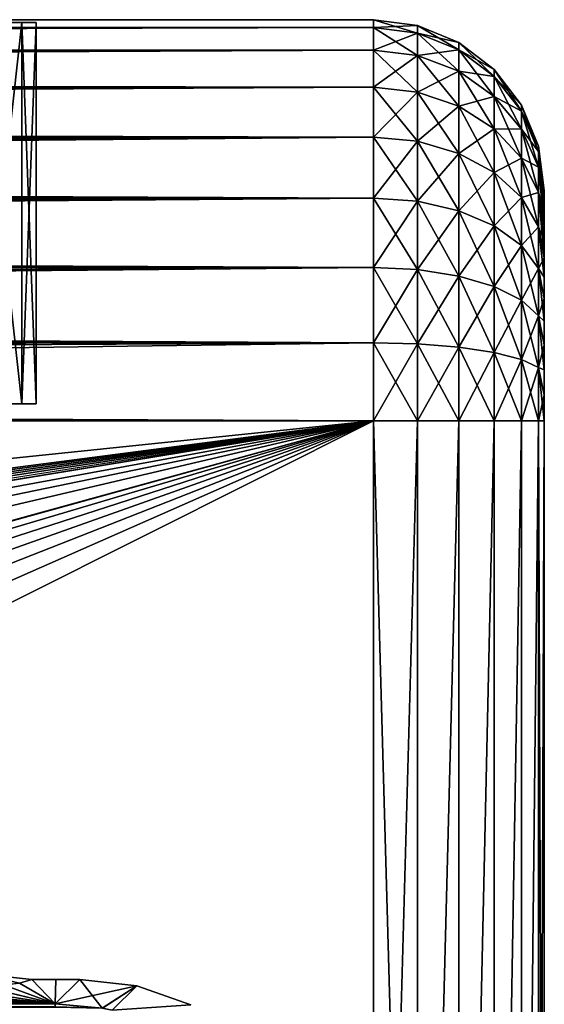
# Model space of a CAD drawing. Header units: metres. Extents: x -105 to 105, y -117 to 62.
# Tile 373 of 382: x 86 to 92, y 11 to 23. Entities that reach past the tile are written whole.
import ezdxf

# ---------------------------------------------------------------- set-up
doc = ezdxf.new("R2010")
doc.units = ezdxf.units.M
doc.layers.add('solid_509432_AD150_SW0001', color=7, linetype='CONTINUOUS')
doc.layers.add('solid_509432_AD150_SW0001_01', color=7, linetype='CONTINUOUS')

msp = doc.modelspace()

# ---------------------------------------------------------------- linework, layer by layer
at = {"layer": 'solid_509432_AD150_SW0001'}
for points in [[(0, 22.990625, 12.796716), (90, 23, 12.5), (-90, 23, 12.5)], [(90, 22.909691, -12.516925), (-90, 22.909691, -12.516925), (-90, 23, -11.6)], [(90, 22.642233, -13.398612), (-90, 22.642233, -13.398612), (-90, 22.909691, -12.516925)], [(90, 22.909691, -12.516925), (90, 22.642233, -13.398612), (-90, 22.909691, -12.516925)], [(90, 22.207907, -14.21118), (-90, 22.207907, -14.21118), (-90, 22.642233, -13.398612)], [(90, 22.642233, -13.398612), (90, 22.207907, -14.21118), (-90, 22.642233, -13.398612)], [(90, 21.623402, -14.923402), (-90, 21.623402, -14.923402), (-90, 22.207907, -14.21118)], [(90, 22.207907, -14.21118), (90, 21.623402, -14.923402), (-90, 22.207907, -14.21118)], [(90, 20.91118, -15.507907), (-90, 20.91118, -15.507907), (-90, 21.623402, -14.923402)], [(90, 21.623402, -14.923402), (90, 20.91118, -15.507907), (-90, 21.623402, -14.923402)], [(90, 20.098612, -15.942234), (-90, 20.098612, -15.942234), (-90, 20.91118, -15.507907)], [(90, 20.91118, -15.507907), (90, 20.098612, -15.942234), (-90, 20.91118, -15.507907)], [(90, 19.216925, -16.20969), (-90, 19.216925, -16.20969), (-90, 20.098612, -15.942234)], [(90, 20.098612, -15.942234), (90, 19.216925, -16.20969), (-90, 20.098612, -15.942234)], [(-90, 19.216925, -16.20969), (90, 18.299999, -16.299999), (-90, 18.299999, -16.299999)], [(90, 19.216925, -16.20969), (90, 18.299999, -16.299999), (-90, 19.216925, -16.20969)], [(90, 18.299999, -16.299999), (-53, -0.25, -16.299999), (-90, -0.25, -16.299999)], [(-90, 18.299999, -16.299999), (90, 18.299999, -16.299999), (-90, -0.25, -16.299999)]]:
    msp.add_3dface(points, dxfattribs=at)
at = {"layer": 'solid_509432_AD150_SW0001_01'}
for points in [[(-90, 23, -11.6), (-90, 23, 12.5), (90, 23, 12.5)], [(90, 23, -11.6), (-90, 23, -11.6), (90, 23, 12.5)], [(90, 22.909691, -12.516925), (-90, 23, -11.6), (90, 23, -11.6)], [(0, 22.990625, 12.796716), (0.13002, 22.99032, 12.801499), (90, 23, 12.5)], [(0.13002, 22.99032, 12.801499), (0.289916, 22.989178, 12.818772), (90, 23, 12.5)], [(0.289916, 22.989178, 12.818772), (0.481288, 22.986887, 12.850855), (90, 23, 12.5)], [(0.481288, 22.986887, 12.850855), (0.70569, 22.983196, 12.897084), (90, 23, 12.5)], [(0.70569, 22.983196, 12.897084), (0.965836, 22.977781, 12.956465), (90, 23, 12.5)], [(0.965836, 22.977781, 12.956465), (1.265495, 22.970182, 13.028585), (90, 23, 12.5)], [(1.265495, 22.970182, 13.028585), (1.609675, 22.959747, 13.113807), (90, 23, 12.5)], [(1.609675, 22.959747, 13.113807), (2.004899, 22.94557, 13.213221), (90, 23, 12.5)], [(2.004899, 22.94557, 13.213221), (2.45913, 22.926409, 13.32846), (90, 23, 12.5)], [(2.45913, 22.926409, 13.32846), (90, 22.909691, 13.416924), (90, 23, 12.5)], [(85.882126, 22.965914, 2.368816), (85.882126, 18.5, 2.368811), (85.383583, 18.5, 4.229367)], [(85.383598, 22.965914, 4.22933), (85.882126, 22.965914, 2.368816), (85.383583, 18.5, 4.229367)], [(85.383598, 22.965914, -3.329329), (85.383583, 18.5, -3.329367), (85.882126, 18.5, -1.468811)], [(85.882126, 22.965914, -1.468816), (85.383598, 22.965914, -3.329329), (85.882126, 18.5, -1.468811)], [(85.383598, 22.965914, 4.22933), (85.383598, 22.965914, -3.329329), (85.882126, 22.965914, -1.468816)], [(85.383598, 22.965914, 4.22933), (85.882126, 22.965914, -1.468816), (85.882126, 22.965914, 2.368816)], [(86.049995, 22.965914, 0.45), (86.050003, 18.5, 0.45), (85.882126, 18.5, 2.368811)], [(85.882126, 22.965914, 2.368816), (86.049995, 22.965914, 0.45), (85.882126, 18.5, 2.368811)], [(85.882126, 22.965914, -1.468816), (85.882126, 18.5, -1.468811), (86.050003, 18.5, 0.45)], [(86.049995, 22.965914, 0.45), (85.882126, 22.965914, -1.468816), (86.050003, 18.5, 0.45)], [(85.882126, 22.965914, 2.368816), (85.882126, 22.965914, -1.468816), (86.049995, 22.965914, 0.45)], [(90.515617, 22.932392, 12.5), (90, 23, -11.6), (90, 23, 12.5)], [(90.515617, 22.932392, 12.5), (90, 23, 12.5), (90, 22.909691, 13.416924)], [(90.515617, 22.843382, -12.503735), (90, 22.909691, -12.516925), (90, 23, -11.6)], [(90.515617, 22.932392, -11.6), (90, 23, -11.6), (90.515617, 22.932392, 12.5)], [(90.515617, 22.843382, -12.503735), (90, 23, -11.6), (90.515617, 22.932392, -11.6)], [(2.45913, 22.926409, 13.32846), (2.933098, 22.903156, 13.449183), (90, 22.909691, 13.416924)], [(2.933098, 22.903156, 13.449183), (2.982343, 22.900551, 13.461739), (90, 22.909691, 13.416924)], [(2.982343, 22.900551, 13.461739), (3.58682, 22.865618, 13.615853), (90, 22.909691, 13.416924)], [(3.58682, 22.865618, 13.615853), (4.287223, 22.818329, 13.794104), (90, 22.909691, 13.416924)], [(4.287223, 22.818329, 13.794104), (5.102119, 22.754019, 14.00057), (90, 22.909691, 13.416924)], [(5.102119, 22.754019, 14.00057), (5.882872, 22.682909, 14.197086), (90, 22.909691, 13.416924)], [(5.882872, 22.682909, 14.197086), (6.055223, 22.665947, 14.240258), (90, 22.909691, 13.416924)], [(6.055223, 22.665947, 14.240258), (90, 22.642233, 14.298613), (90, 22.909691, 13.416924)], [(90.515617, 22.843382, 13.403735), (90.515617, 22.932392, 12.5), (90, 22.909691, 13.416924)], [(90.515617, 22.843382, 13.403735), (90, 22.909691, 13.416924), (90, 22.642233, 14.298613)], [(90.515617, 22.579773, -13.37274), (90, 22.642233, -13.398612), (90, 22.909691, -12.516925)], [(90.515617, 22.843382, -12.503735), (90.515617, 22.579773, -13.37274), (90, 22.909691, -12.516925)], [(90.515617, 22.579773, 14.27274), (90.515617, 22.843382, 13.403735), (90, 22.642233, 14.298613)], [(90.998642, 22.732836, 12.5), (90.515617, 22.932392, 12.5), (90.515617, 22.843382, 13.403735)], [(90.515617, 22.932392, -11.6), (90.515617, 22.932392, 12.5), (90.998642, 22.732836, 12.5)], [(90.998642, 22.732836, -11.6), (90.515617, 22.932392, -11.6), (90.998642, 22.732836, 12.5)], [(90.998642, 22.647659, -12.464804), (90.515617, 22.932392, -11.6), (90.998642, 22.732836, -11.6)], [(90.998642, 22.647659, -12.464804), (90.515617, 22.843382, -12.503735), (90.515617, 22.932392, -11.6)], [(90.998642, 22.647659, 13.364803), (90.515617, 22.843382, 13.403735), (90.515617, 22.579773, 14.27274)], [(90.998642, 22.647659, 13.364803), (90.998642, 22.732836, 12.5), (90.515617, 22.843382, 13.403735)], [(90.998642, 22.395407, -13.296372), (90.515617, 22.579773, -13.37274), (90.515617, 22.843382, -12.503735)], [(90.998642, 22.647659, -12.464804), (90.998642, 22.395407, -13.296372), (90.515617, 22.843382, -12.503735)], [(91.413475, 22.414953, 12.5), (90.998642, 22.732836, 12.5), (90.998642, 22.647659, 13.364803)], [(90.998642, 22.732836, -11.6), (90.998642, 22.732836, 12.5), (91.413475, 22.414953, 12.5)], [(91.413475, 22.414953, -11.6), (90.998642, 22.732836, -11.6), (91.413475, 22.414953, 12.5)], [(91.413475, 22.335886, -12.402787), (90.998642, 22.732836, -11.6), (91.413475, 22.414953, -11.6)], [(91.413475, 22.335886, -12.402787), (90.998642, 22.647659, -12.464804), (90.998642, 22.732836, -11.6)], [(6.055223, 22.665947, 14.240258), (7.176319, 22.544279, 14.518932), (90, 22.642233, 14.298613)], [(7.176319, 22.544279, 14.518932), (8.505664, 22.374002, 14.84361), (90, 22.642233, 14.298613)], [(8.505664, 22.374002, 14.84361), (8.799271, 22.33247, 14.91437), (90, 22.642233, 14.298613)], [(8.799271, 22.33247, 14.91437), (9.265361, 22.263613, 15.025821), (90, 22.642233, 14.298613)], [(9.265361, 22.263613, 15.025821), (90, 22.207907, 15.11118), (90, 22.642233, 14.298613)], [(90.515617, 22.579773, 14.27274), (90, 22.642233, 14.298613), (90, 22.207907, 15.11118)], [(90.515617, 22.151693, -14.173619), (90, 22.207907, -14.21118), (90, 22.642233, -13.398612)], [(90.515617, 22.579773, -13.37274), (90.515617, 22.151693, -14.173619), (90, 22.642233, -13.398612)], [(90.998642, 22.395407, 14.196373), (90.998642, 22.647659, 13.364803), (90.515617, 22.579773, 14.27274)], [(91.413475, 22.335886, 13.302788), (90.998642, 22.647659, 13.364803), (90.998642, 22.395407, 14.196373)], [(91.413475, 22.335886, 13.302788), (91.413475, 22.414953, 12.5), (90.998642, 22.647659, 13.364803)], [(91.413475, 22.101721, -13.174725), (90.998642, 22.395407, -13.296372), (90.998642, 22.647659, -12.464804)], [(91.413475, 22.335886, -12.402787), (91.413475, 22.101721, -13.174725), (90.998642, 22.647659, -12.464804)], [(90.515617, 22.151693, 15.07362), (90.515617, 22.579773, 14.27274), (90, 22.207907, 15.11118)], [(90.998642, 22.395407, 14.196373), (90.515617, 22.579773, 14.27274), (90.515617, 22.151693, 15.07362)], [(90.998642, 21.985767, -14.062752), (90.515617, 22.151693, -14.173619), (90.515617, 22.579773, -13.37274)], [(90.998642, 22.395407, -13.296372), (90.998642, 21.985767, -14.062752), (90.515617, 22.579773, -13.37274)], [(90.998642, 21.985767, 14.962751), (90.998642, 22.395407, 14.196373), (90.515617, 22.151693, 15.07362)], [(91.413475, 22.101721, 14.074724), (90.998642, 22.395407, 14.196373), (90.998642, 21.985767, 14.962751)], [(91.413475, 22.101721, 14.074724), (91.413475, 22.335886, 13.302788), (90.998642, 22.395407, 14.196373)], [(91.413475, 21.721458, -13.886146), (90.998642, 21.985767, -14.062752), (90.998642, 22.395407, -13.296372)], [(91.413475, 22.101721, -13.174725), (91.413475, 21.721458, -13.886146), (90.998642, 22.395407, -13.296372)], [(91.731789, 22.000454, 12.5), (91.413475, 22.414953, 12.5), (91.413475, 22.335886, 13.302788)], [(91.413475, 22.414953, -11.6), (91.413475, 22.414953, 12.5), (91.731789, 22.000454, 12.5)], [(91.731789, 22.000454, -11.6), (91.413475, 22.414953, -11.6), (91.731789, 22.000454, 12.5)], [(91.731789, 21.92935, -12.321922), (91.413475, 22.414953, -11.6), (91.731789, 22.000454, -11.6)], [(91.731789, 21.92935, -12.321922), (91.413475, 22.335886, -12.402787), (91.413475, 22.414953, -11.6)], [(9.265361, 22.263613, 15.025821), (10.099681, 22.131067, 15.222669), (90, 22.207907, 15.11118)], [(91.731789, 21.92935, 13.221923), (91.413475, 22.335886, 13.302788), (91.413475, 22.101721, 14.074724)], [(91.731789, 21.92935, 13.221923), (91.731789, 22.000454, 12.5), (91.413475, 22.335886, 13.302788)], [(91.731789, 21.718773, -13.016102), (91.413475, 22.101721, -13.174725), (91.413475, 22.335886, -12.402787)], [(91.731789, 21.92935, -12.321922), (91.731789, 21.718773, -13.016102), (91.413475, 22.335886, -12.402787)], [(10.099681, 22.131067, 15.222669), (11.019539, 21.970787, 15.435187), (90, 22.207907, 15.11118)], [(11.019539, 21.970787, 15.435187), (11.656815, 21.85091, 15.579129), (90, 22.207907, 15.11118)], [(11.656815, 21.85091, 15.579129), (12.038852, 21.775261, 15.664263), (90, 22.207907, 15.11118)], [(12.038852, 21.775261, 15.664263), (90, 21.623402, 15.823401), (90, 22.207907, 15.11118)], [(90.515617, 22.151693, 15.07362), (90, 22.207907, 15.11118), (90, 21.623402, 15.823401)], [(90.515617, 21.575596, -14.875596), (90, 21.623402, -14.923402), (90, 22.207907, -14.21118)], [(90.515617, 22.151693, -14.173619), (90.515617, 21.575596, -14.875596), (90, 22.207907, -14.21118)], [(90.515617, 21.575596, 15.775597), (90.515617, 22.151693, 15.07362), (90, 21.623402, 15.823401)], [(90.998642, 21.985767, 14.962751), (90.515617, 22.151693, 15.07362), (90.515617, 21.575596, 15.775597)], [(90.998642, 21.434488, -14.734488), (90.515617, 21.575596, -14.875596), (90.515617, 22.151693, -14.173619)], [(90.998642, 21.985767, -14.062752), (90.998642, 21.434488, -14.734488), (90.515617, 22.151693, -14.173619)], [(91.413475, 21.721458, 14.786146), (91.413475, 22.101721, 14.074724), (90.998642, 21.985767, 14.962751)], [(91.731789, 21.718773, 13.916102), (91.413475, 22.101721, 14.074724), (91.413475, 21.721458, 14.786146)], [(91.731789, 21.718773, 13.916102), (91.731789, 21.92935, 13.221923), (91.413475, 22.101721, 14.074724)], [(91.731789, 21.376814, -13.655862), (91.413475, 21.721458, -13.886146), (91.413475, 22.101721, -13.174725)], [(91.731789, 21.718773, -13.016102), (91.731789, 21.376814, -13.655862), (91.413475, 22.101721, -13.174725)], [(90.998642, 21.434488, 15.634488), (90.998642, 21.985767, 14.962751), (90.515617, 21.575596, 15.775597)], [(91.413475, 21.721458, 14.786146), (90.998642, 21.985767, 14.962751), (90.998642, 21.434488, 15.634488)], [(91.413475, 21.209711, -14.509712), (90.998642, 21.434488, -14.734488), (90.998642, 21.985767, -14.062752)], [(91.413475, 21.721458, -13.886146), (91.413475, 21.209711, -14.509712), (90.998642, 21.985767, -14.062752)], [(91.731789, 21.92935, 13.221923), (91.931854, 21.517637, 12.5), (91.731789, 22.000454, 12.5)], [(91.731789, 22.000454, -11.6), (91.731789, 22.000454, 12.5), (91.931854, 21.517637, 12.5)], [(91.931854, 21.517637, -11.6), (91.731789, 22.000454, -11.6), (91.931854, 21.517637, 12.5)], [(91.931854, 21.455812, -12.22773), (91.731789, 22.000454, -11.6), (91.931854, 21.517637, -11.6)], [(91.731789, 21.92935, -12.321922), (91.731789, 22.000454, -11.6), (91.931854, 21.455812, -12.22773)], [(91.731789, 21.92935, 13.221923), (91.931854, 21.455812, 13.12773), (91.931854, 21.517637, 12.5)], [(91.731789, 21.718773, 13.916102), (91.931854, 21.455812, 13.12773), (91.731789, 21.92935, 13.221923)], [(91.731789, 21.92935, -12.321922), (91.931854, 21.455812, -12.22773), (91.931854, 21.272711, -12.831337)], [(91.731789, 21.92935, -12.321922), (91.931854, 21.272711, -12.831337), (91.731789, 21.718773, -13.016102)], [(12.038852, 21.775261, 15.664263), (13.183125, 21.532173, 15.912191), (90, 21.623402, 15.823401)], [(91.413475, 21.209711, 15.409712), (91.413475, 21.721458, 14.786146), (90.998642, 21.434488, 15.634488)], [(91.731789, 21.376814, 14.555861), (91.413475, 21.721458, 14.786146), (91.413475, 21.209711, 15.409712)], [(91.731789, 21.376814, 14.555861), (91.731789, 21.718773, 13.916102), (91.413475, 21.721458, 14.786146)], [(91.731789, 20.916616, -14.216616), (91.413475, 21.209711, -14.509712), (91.413475, 21.721458, -13.886146)], [(91.731789, 21.376814, -13.655862), (91.731789, 20.916616, -14.216616), (91.413475, 21.721458, -13.886146)], [(91.731789, 21.718773, 13.916102), (91.931854, 21.272711, 13.731337), (91.931854, 21.455812, 13.12773)], [(91.731789, 21.376814, 14.555861), (91.931854, 21.272711, 13.731337), (91.731789, 21.718773, 13.916102)], [(91.731789, 21.718773, -13.016102), (91.931854, 21.272711, -12.831337), (91.931854, 20.975368, -13.387624)], [(91.731789, 21.718773, -13.016102), (91.931854, 20.975368, -13.387624), (91.731789, 21.376814, -13.655862)], [(13.183125, 21.532173, 15.912191), (14.366983, 21.252684, 16.156729), (90, 21.623402, 15.823401)], [(14.366983, 21.252684, 16.156729), (14.478982, 21.224751, 16.179108), (90, 21.623402, 15.823401)], [(14.478982, 21.224751, 16.179108), (15.496482, 20.958088, 16.376154), (90, 21.623402, 15.823401)], [(15.496482, 20.958088, 16.376154), (90, 20.91118, 16.407907), (90, 21.623402, 15.823401)], [(90.515617, 21.575596, 15.775597), (90, 21.623402, 15.823401), (90, 20.91118, 16.407907)], [(90.515617, 20.873619, -15.451694), (90, 20.91118, -15.507907), (90, 21.623402, -14.923402)], [(90.515617, 21.575596, -14.875596), (90.515617, 20.873619, -15.451694), (90, 21.623402, -14.923402)], [(90.515617, 20.873619, 16.351694), (90.515617, 21.575596, 15.775597), (90, 20.91118, 16.407907)], [(90.998642, 21.434488, 15.634488), (90.515617, 21.575596, 15.775597), (90.515617, 20.873619, 16.351694)], [(90.998642, 20.762751, -15.285769), (90.515617, 20.873619, -15.451694), (90.515617, 21.575596, -14.875596)], [(90.998642, 21.434488, -14.734488), (90.998642, 20.762751, -15.285769), (90.515617, 21.575596, -14.875596)], [(91.931854, 21.517637, -11.6), (92, 21, 12.5), (92, 21, -11.6)], [(91.931854, 21.517637, 12.5), (91.931854, 21.455812, 13.12773), (92, 21, 12.5)], [(91.931854, 21.517637, -11.6), (91.931854, 21.517637, 12.5), (92, 21, 12.5)], [(91.931854, 21.517637, -11.6), (92, 21, -11.6), (92, 20.983192, -11.900803)], [(91.931854, 21.455812, -12.22773), (91.931854, 21.517637, -11.6), (92, 20.983192, -11.900803)], [(91.931854, 21.455812, 13.12773), (92, 20.932627, 13.099388), (92, 20.983192, 12.800803)], [(91.931854, 21.455812, 13.12773), (91.931854, 21.272711, 13.731337), (92, 20.932627, 13.099388)], [(91.931854, 21.455812, 13.12773), (92, 20.983192, 12.800803), (92, 21, 12.5)], [(91.931854, 21.455812, -12.22773), (92, 20.983192, -11.900803), (92, 20.932627, -12.199388)], [(91.931854, 21.455812, -12.22773), (92, 20.932627, -12.199388), (92, 20.84882, -12.490794)], [(91.931854, 21.272711, -12.831337), (91.931854, 21.455812, -12.22773), (92, 20.84882, -12.490794)], [(90.998642, 20.762751, 16.185768), (90.998642, 21.434488, 15.634488), (90.515617, 20.873619, 16.351694)], [(91.413475, 21.209711, 15.409712), (90.998642, 21.434488, 15.634488), (90.998642, 20.762751, 16.185768)], [(91.413475, 20.586145, -15.021459), (90.998642, 20.762751, -15.285769), (90.998642, 21.434488, -14.734488)], [(91.413475, 21.209711, -14.509712), (91.413475, 20.586145, -15.021459), (90.998642, 21.434488, -14.734488)], [(91.731789, 20.916616, 15.116615), (91.731789, 21.376814, 14.555861), (91.413475, 21.209711, 15.409712)], [(91.731789, 21.376814, 14.555861), (91.931854, 20.975368, 14.287624), (91.931854, 21.272711, 13.731337)], [(91.731789, 20.916616, 15.116615), (91.931854, 20.975368, 14.287624), (91.731789, 21.376814, 14.555861)], [(91.731789, 21.376814, -13.655862), (91.931854, 20.975368, -13.387624), (91.931854, 20.575214, -13.875214)], [(91.731789, 21.376814, -13.655862), (91.931854, 20.575214, -13.875214), (91.731789, 20.916616, -14.216616)], [(91.931854, 21.272711, 13.731337), (92, 20.732985, 13.670721), (92, 20.84882, 13.390795)], [(91.931854, 21.272711, 13.731337), (91.931854, 20.975368, 14.287624), (92, 20.732985, 13.670721)], [(91.931854, 21.272711, 13.731337), (92, 20.84882, 13.390795), (92, 20.932627, 13.099388)], [(91.931854, 21.272711, -12.831337), (92, 20.84882, -12.490794), (92, 20.732985, -12.77072)], [(91.931854, 21.272711, -12.831337), (92, 20.732985, -12.77072), (92, 20.586464, -13.035995)], [(91.931854, 20.975368, -13.387624), (91.931854, 21.272711, -12.831337), (92, 20.586464, -13.035995)], [(91.413475, 20.586145, 15.921459), (91.413475, 21.209711, 15.409712), (90.998642, 20.762751, 16.185768)], [(91.731789, 20.916616, 15.116615), (91.413475, 21.209711, 15.409712), (91.413475, 20.586145, 15.921459)], [(91.731789, 20.355862, -14.676815), (91.413475, 20.586145, -15.021459), (91.413475, 21.209711, -14.509712)], [(91.731789, 20.916616, -14.216616), (91.731789, 20.355862, -14.676815), (91.413475, 21.209711, -14.509712)], [(92, 21, -11.6), (92, 21, 12.5), (92, 20.983192, 12.800803)], [(92, 20.983192, -11.900803), (92, 21, -11.6), (92, 20.983192, 12.800803)], [(15.496482, 20.958088, 16.376154), (16.545088, 20.658012, 16.565683), (90, 20.91118, 16.407907)], [(16.545088, 20.658012, 16.565683), (17.224415, 20.448999, 16.679928), (90, 20.91118, 16.407907)], [(17.224415, 20.448999, 16.679928), (17.521605, 20.353809, 16.727512), (90, 20.91118, 16.407907)], [(17.521605, 20.353809, 16.727512), (90, 20.098612, 16.842234), (90, 20.91118, 16.407907)], [(90.515617, 20.873619, 16.351694), (90, 20.91118, 16.407907), (90, 20.098612, 16.842234)], [(90.515617, 20.072741, -15.879773), (90, 20.098612, -15.942234), (90, 20.91118, -15.507907)], [(90.515617, 20.873619, -15.451694), (90.515617, 20.072741, -15.879773), (90, 20.91118, -15.507907)], [(90.515617, 20.072741, 16.779774), (90.515617, 20.873619, 16.351694), (90, 20.098612, 16.842234)], [(90.998642, 20.762751, 16.185768), (90.515617, 20.873619, 16.351694), (90.515617, 20.072741, 16.779774)], [(90.998642, 19.996372, -15.695406), (90.515617, 20.072741, -15.879773), (90.515617, 20.873619, -15.451694)], [(90.998642, 20.762751, -15.285769), (90.998642, 19.996372, -15.695406), (90.515617, 20.873619, -15.451694)], [(91.731789, 20.355862, 15.576815), (91.731789, 20.916616, 15.116615), (91.413475, 20.586145, 15.921459)], [(91.731789, 20.916616, 15.116615), (91.931854, 20.575214, 14.775213), (91.931854, 20.975368, 14.287624)], [(91.731789, 20.355862, 15.576815), (91.931854, 20.575214, 14.775213), (91.731789, 20.916616, 15.116615)], [(91.731789, 20.916616, -14.216616), (91.931854, 20.575214, -13.875214), (91.931854, 20.087624, -14.275369)], [(91.731789, 20.916616, -14.216616), (91.931854, 20.087624, -14.275369), (91.731789, 20.355862, -14.676815)], [(91.931854, 20.975368, 14.287624), (92, 20.411102, 14.183224), (92, 20.586464, 13.935996)], [(91.931854, 20.975368, 14.287624), (91.931854, 20.575214, 14.775213), (92, 20.411102, 14.183224)], [(91.931854, 20.975368, 14.287624), (92, 20.586464, 13.935996), (92, 20.732985, 13.670721)], [(91.931854, 20.975368, -13.387624), (92, 20.586464, -13.035995), (92, 20.411104, -13.283223)], [(91.931854, 20.975368, -13.387624), (92, 20.411104, -13.283223), (92, 20.209188, -13.509188)], [(91.931854, 20.575214, -13.875214), (91.931854, 20.975368, -13.387624), (92, 20.209188, -13.509188)], [(92, 20.983192, -11.900803), (92, 20.983192, 12.800803), (92, 20.932627, 13.099388)], [(92, 20.932627, -12.199388), (92, 20.983192, -11.900803), (92, 20.932627, 13.099388)], [(92, 20.932627, -12.199388), (92, 20.932627, 13.099388), (92, 20.84882, 13.390795)], [(92, 20.84882, -12.490794), (92, 20.932627, -12.199388), (92, 20.84882, 13.390795)], [(90.998642, 19.996372, 16.595406), (90.998642, 20.762751, 16.185768), (90.515617, 20.072741, 16.779774)], [(91.413475, 20.586145, 15.921459), (90.998642, 20.762751, 16.185768), (90.998642, 19.996372, 16.595406)], [(91.413475, 19.874725, -15.401722), (90.998642, 19.996372, -15.695406), (90.998642, 20.762751, -15.285769)], [(91.413475, 20.586145, -15.021459), (91.413475, 19.874725, -15.401722), (90.998642, 20.762751, -15.285769)], [(92, 20.84882, -12.490794), (92, 20.84882, 13.390795), (92, 20.732985, 13.670721)], [(92, 20.732985, -12.77072), (92, 20.84882, -12.490794), (92, 20.732985, 13.670721)], [(92, 20.732985, -12.77072), (92, 20.732985, 13.670721), (92, 20.586464, 13.935996)], [(92, 20.586464, -13.035995), (92, 20.732985, -12.77072), (92, 20.586464, 13.935996)], [(91.413475, 19.874725, 16.301722), (91.413475, 20.586145, 15.921459), (90.998642, 19.996372, 16.595406)], [(91.731789, 20.355862, 15.576815), (91.413475, 20.586145, 15.921459), (91.413475, 19.874725, 16.301722)], [(91.731789, 19.716103, -15.018773), (91.413475, 19.874725, -15.401722), (91.413475, 20.586145, -15.021459)], [(91.731789, 20.355862, -14.676815), (91.731789, 19.716103, -15.018773), (91.413475, 20.586145, -15.021459)], [(91.731789, 20.355862, 15.576815), (91.931854, 20.087624, 15.175368), (91.931854, 20.575214, 14.775213)], [(91.931854, 20.575214, 14.775213), (92, 20.209187, 14.409188), (92, 20.411102, 14.183224)], [(91.931854, 20.575214, 14.775213), (91.931854, 20.087624, 15.175368), (92, 20.209187, 14.409188)], [(91.931854, 20.575214, -13.875214), (92, 20.209188, -13.509188), (92, 19.983223, -13.711102)], [(91.931854, 20.087624, -14.275369), (91.931854, 20.575214, -13.875214), (92, 19.983223, -13.711102)], [(92, 20.586464, -13.035995), (92, 20.586464, 13.935996), (92, 20.411102, 14.183224)], [(92, 20.411104, -13.283223), (92, 20.586464, -13.035995), (92, 20.411102, 14.183224)], [(17.521605, 20.353809, 16.727512), (18.426655, 20.048744, 16.862556), (90, 20.098612, 16.842234)], [(91.731789, 19.716103, 15.918773), (91.731789, 20.355862, 15.576815), (91.413475, 19.874725, 16.301722)], [(91.731789, 19.716103, 15.918773), (91.931854, 20.087624, 15.175368), (91.731789, 20.355862, 15.576815)], [(91.731789, 20.355862, -14.676815), (91.931854, 20.087624, -14.275369), (91.931854, 19.531338, -14.57271)], [(91.731789, 20.355862, -14.676815), (91.931854, 19.531338, -14.57271), (91.731789, 19.716103, -15.018773)], [(92, 20.411104, -13.283223), (92, 20.411102, 14.183224), (92, 20.209187, 14.409188)], [(92, 20.209188, -13.509188), (92, 20.411104, -13.283223), (92, 20.209187, 14.409188)], [(91.931854, 20.087624, 15.175368), (92, 19.983223, 14.611103), (92, 20.209187, 14.409188)], [(92, 20.209188, -13.509188), (92, 20.209187, 14.409188), (92, 19.983223, 14.611103)], [(92, 19.983223, -13.711102), (92, 20.209188, -13.509188), (92, 19.983223, 14.611103)], [(18.426655, 20.048744, 16.862556), (19.264454, 19.744858, 16.972403), (90, 20.098612, 16.842234)], [(19.264454, 19.744858, 16.972403), (19.913662, 19.494061, 17.045792), (90, 20.098612, 16.842234)], [(19.913662, 19.494061, 17.045792), (20.038525, 19.44417, 17.058605), (90, 20.098612, 16.842234)], [(20.038525, 19.44417, 17.058605), (90, 19.216925, 17.109692), (90, 20.098612, 16.842234)], [(90.515617, 20.072741, 16.779774), (90, 20.098612, 16.842234), (90, 19.216925, 17.109692)], [(90.515617, 19.203735, -16.143383), (90, 19.216925, -16.20969), (90, 20.098612, -15.942234)], [(90.515617, 20.072741, -15.879773), (90.515617, 19.203735, -16.143383), (90, 20.098612, -15.942234)], [(90.515617, 19.203735, 17.043383), (90.515617, 20.072741, 16.779774), (90, 19.216925, 17.109692)], [(90.998642, 19.996372, 16.595406), (90.515617, 20.072741, 16.779774), (90.515617, 19.203735, 17.043383)], [(90.998642, 19.164803, -15.94766), (90.515617, 19.203735, -16.143383), (90.515617, 20.072741, -15.879773)], [(90.998642, 19.996372, -15.695406), (90.998642, 19.164803, -15.94766), (90.515617, 20.072741, -15.879773)], [(91.731789, 19.716103, 15.918773), (91.931854, 19.531338, 15.47271), (91.931854, 20.087624, 15.175368)], [(91.931854, 20.087624, 15.175368), (92, 19.735996, 14.786464), (92, 19.983223, 14.611103)], [(91.931854, 20.087624, 15.175368), (91.931854, 19.531338, 15.47271), (92, 19.735996, 14.786464)], [(91.931854, 20.087624, -14.275369), (92, 19.983223, -13.711102), (92, 19.735996, -13.886463)], [(91.931854, 20.087624, -14.275369), (92, 19.735996, -13.886463), (92, 19.47072, -14.032984)], [(91.931854, 19.531338, -14.57271), (91.931854, 20.087624, -14.275369), (92, 19.47072, -14.032984)], [(90.998642, 19.164803, 16.84766), (90.998642, 19.996372, 16.595406), (90.515617, 19.203735, 17.043383)], [(91.413475, 19.874725, 16.301722), (90.998642, 19.996372, 16.595406), (90.998642, 19.164803, 16.84766)], [(91.413475, 19.102787, -15.635886), (90.998642, 19.164803, -15.94766), (90.998642, 19.996372, -15.695406)], [(91.413475, 19.874725, -15.401722), (91.413475, 19.102787, -15.635886), (90.998642, 19.996372, -15.695406)], [(92, 19.983223, -13.711102), (92, 19.983223, 14.611103), (92, 19.735996, 14.786464)], [(92, 19.735996, -13.886463), (92, 19.983223, -13.711102), (92, 19.735996, 14.786464)], [(91.413475, 19.102787, 16.535887), (91.413475, 19.874725, 16.301722), (90.998642, 19.164803, 16.84766)], [(91.731789, 19.716103, 15.918773), (91.413475, 19.874725, 16.301722), (91.413475, 19.102787, 16.535887)], [(91.731789, 19.021923, -15.22935), (91.413475, 19.102787, -15.635886), (91.413475, 19.874725, -15.401722)], [(91.731789, 19.716103, -15.018773), (91.731789, 19.021923, -15.22935), (91.413475, 19.874725, -15.401722)], [(91.931854, 19.531338, 15.47271), (92, 19.47072, 14.932984), (92, 19.735996, 14.786464)], [(92, 19.735996, -13.886463), (92, 19.735996, 14.786464), (92, 19.47072, 14.932984)], [(92, 19.47072, -14.032984), (92, 19.735996, -13.886463), (92, 19.47072, 14.932984)], [(91.731789, 19.021923, 16.129351), (91.731789, 19.716103, 15.918773), (91.413475, 19.102787, 16.535887)], [(91.731789, 19.021923, 16.129351), (91.931854, 19.531338, 15.47271), (91.731789, 19.716103, 15.918773)], [(91.731789, 19.716103, -15.018773), (91.931854, 19.531338, -14.57271), (91.931854, 18.927731, -14.755812)], [(91.731789, 19.716103, -15.018773), (91.931854, 18.927731, -14.755812), (91.731789, 19.021923, -15.22935)], [(91.731789, 19.021923, 16.129351), (91.931854, 18.927731, 15.655812), (91.931854, 19.531338, 15.47271)], [(91.931854, 19.531338, 15.47271), (92, 19.190794, 15.04882), (92, 19.47072, 14.932984)], [(91.931854, 19.531338, 15.47271), (91.931854, 18.927731, 15.655812), (92, 19.190794, 15.04882)], [(91.931854, 19.531338, -14.57271), (92, 19.47072, -14.032984), (92, 19.190794, -14.14882)], [(91.931854, 19.531338, -14.57271), (92, 19.190794, -14.14882), (92, 18.899387, -14.232627)], [(91.931854, 18.927731, -14.755812), (91.931854, 19.531338, -14.57271), (92, 18.899387, -14.232627)], [(20.038525, 19.44417, 17.058605), (20.752892, 19.148195, 17.122831), (90, 19.216925, 17.109692)], [(92, 19.47072, -14.032984), (92, 19.47072, 14.932984), (92, 19.190794, 15.04882)], [(92, 19.190794, -14.14882), (92, 19.47072, -14.032984), (92, 19.190794, 15.04882)], [(20.752892, 19.148195, 17.122831), (21.411236, 18.85832, 17.166719), (90, 19.216925, 17.109692)], [(21.411236, 18.85832, 17.166719), (22.576691, 18.299999, 17.200001), (90, 19.216925, 17.109692)], [(22.576691, 18.299999, 17.200001), (90, 18.299999, 17.200001), (90, 19.216925, 17.109692)], [(90.515617, 18.299999, -16.232393), (90, 18.299999, -16.299999), (90, 19.216925, -16.20969)], [(90.515617, 19.203735, 17.043383), (90, 19.216925, 17.109692), (90, 18.299999, 17.200001)], [(90.515617, 19.203735, -16.143383), (90.515617, 18.299999, -16.232393), (90, 19.216925, -16.20969)], [(90.515617, 19.203735, 17.043383), (90, 18.299999, 17.200001), (90.515617, 18.299999, 17.132393)], [(90.998642, 19.164803, 16.84766), (90.515617, 19.203735, 17.043383), (90.515617, 18.299999, 17.132393)], [(90.998642, 18.299999, -16.032835), (90.515617, 18.299999, -16.232393), (90.515617, 19.203735, -16.143383)], [(90.998642, 19.164803, -15.94766), (90.998642, 18.299999, -16.032835), (90.515617, 19.203735, -16.143383)], [(90.998642, 19.164803, 16.84766), (90.515617, 18.299999, 17.132393), (90.998642, 18.299999, 16.932837)], [(91.413475, 19.102787, 16.535887), (90.998642, 19.164803, 16.84766), (90.998642, 18.299999, 16.932837)], [(91.413475, 18.299999, -15.714953), (90.998642, 18.299999, -16.032835), (90.998642, 19.164803, -15.94766)], [(91.413475, 19.102787, -15.635886), (91.413475, 18.299999, -15.714953), (90.998642, 19.164803, -15.94766)], [(91.931854, 18.927731, 15.655812), (92, 18.899387, 15.132627), (92, 19.190794, 15.04882)], [(92, 19.190794, -14.14882), (92, 19.190794, 15.04882), (92, 18.899387, 15.132627)], [(92, 18.899387, -14.232627), (92, 19.190794, -14.14882), (92, 18.899387, 15.132627)], [(91.413475, 19.102787, 16.535887), (90.998642, 18.299999, 16.932837), (91.413475, 18.299999, 16.614954)], [(91.731789, 19.021923, 16.129351), (91.413475, 19.102787, 16.535887), (91.413475, 18.299999, 16.614954)], [(91.731789, 18.299999, -15.300453), (91.413475, 18.299999, -15.714953), (91.413475, 19.102787, -15.635886)], [(91.731789, 19.021923, -15.22935), (91.731789, 18.299999, -15.300453), (91.413475, 19.102787, -15.635886)], [(91.731789, 19.021923, 16.129351), (91.413475, 18.299999, 16.614954), (91.731789, 18.299999, 16.200453)], [(91.731789, 19.021923, 16.129351), (91.731789, 18.299999, 16.200453), (91.931854, 18.927731, 15.655812)], [(91.731789, 19.021923, -15.22935), (91.931854, 18.927731, -14.755812), (91.931854, 18.299999, -14.817638)], [(91.731789, 19.021923, -15.22935), (91.931854, 18.299999, -14.817638), (91.731789, 18.299999, -15.300453)], [(91.931854, 18.927731, 15.655812), (91.731789, 18.299999, 16.200453), (91.931854, 18.299999, 15.717638)], [(91.931854, 18.927731, 15.655812), (92, 18.600803, 15.183192), (92, 18.899387, 15.132627)], [(91.931854, 18.927731, 15.655812), (91.931854, 18.299999, 15.717638), (92, 18.600803, 15.183192)], [(91.931854, 18.927731, -14.755812), (92, 18.899387, -14.232627), (92, 18.600803, -14.283192)], [(91.931854, 18.927731, -14.755812), (92, 18.600803, -14.283192), (92, 18.299999, -14.3)], [(91.931854, 18.299999, -14.817638), (91.931854, 18.927731, -14.755812), (92, 18.299999, -14.3)], [(92, 18.899387, -14.232627), (92, 18.899387, 15.132627), (92, 18.600803, 15.183192)], [(92, 18.600803, -14.283192), (92, 18.899387, -14.232627), (92, 18.600803, 15.183192)], [(91.931854, 18.299999, 15.717638), (92, 18.299999, 15.2), (92, 18.600803, 15.183192)], [(92, 18.600803, -14.283192), (92, 18.600803, 15.183192), (92, 18.299999, 15.2)], [(92, 18.299999, -14.3), (92, 18.600803, -14.283192), (92, 18.299999, 15.2)], [(85.383583, 18.5, -3.329367), (85.383583, 18.5, 4.229367), (85.882126, 18.5, 2.368811)], [(85.383583, 18.5, -3.329367), (85.882126, 18.5, 2.368811), (85.882126, 18.5, -1.468811)], [(85.882126, 18.5, -1.468811), (85.882126, 18.5, 2.368811), (86.050003, 18.5, 0.45)], [(-47.909828, -0.25, -16.299999), (-53, -0.25, -16.299999), (90, 18.299999, -16.299999)], [(-42.814568, -0.25, -16.299999), (-47.909828, -0.25, -16.299999), (90, 18.299999, -16.299999)], [(-37.719303, -0.25, -16.299999), (-42.814568, -0.25, -16.299999), (90, 18.299999, -16.299999)], [(-32.624043, -0.25, -16.299999), (-37.719303, -0.25, -16.299999), (90, 18.299999, -16.299999)], [(-27.549141, -0.25, -16.299999), (-32.624043, -0.25, -16.299999), (90, 18.299999, -16.299999)], [(-23, -0.25, -16.299999), (-27.549141, -0.25, -16.299999), (90, 18.299999, -16.299999)], [(-22.841265, -0.250993, -16.299999), (-23, -0.25, -16.299999), (90, 18.299999, -16.299999)], [(-22.698387, -0.251749, -16.299999), (-22.841265, -0.250993, -16.299999), (90, 18.299999, -16.299999)], [(-10.890583, -0.25, -16.299999), (-22.698387, -0.251749, -16.299999), (90, 18.299999, -16.299999)], [(0, -0.25, -16.299999), (-10.890583, -0.25, -16.299999), (90, 18.299999, -16.299999)], [(10.890579, -0.25, -16.299999), (0, -0.25, -16.299999), (90, 18.299999, -16.299999)], [(22.698387, -0.251749, -16.299999), (10.890579, -0.25, -16.299999), (90, 18.299999, -16.299999)], [(90, -0.25, 17.200001), (22.576691, 18.299999, 17.200001), (53, -0.25, 17.200001)], [(90, -0.25, 17.200001), (90, 18.299999, 17.200001), (22.576691, 18.299999, 17.200001)], [(22.841265, -0.250993, -16.299999), (22.698387, -0.251749, -16.299999), (90, 18.299999, -16.299999)], [(23, -0.25, -16.299999), (22.841265, -0.250993, -16.299999), (90, 18.299999, -16.299999)], [(27.549141, -0.25, -16.299999), (23, -0.25, -16.299999), (90, 18.299999, -16.299999)], [(32.624043, -0.25, -16.299999), (27.549141, -0.25, -16.299999), (90, 18.299999, -16.299999)], [(37.719303, -0.25, -16.299999), (32.624043, -0.25, -16.299999), (90, 18.299999, -16.299999)], [(42.814568, -0.25, -16.299999), (37.719303, -0.25, -16.299999), (90, 18.299999, -16.299999)], [(47.909828, -0.25, -16.299999), (42.814568, -0.25, -16.299999), (90, 18.299999, -16.299999)], [(53, -0.25, -16.299999), (47.909828, -0.25, -16.299999), (90, 18.299999, -16.299999)], [(90, -0.25, -16.299999), (53, -0.25, -16.299999), (90, 18.299999, -16.299999)], [(90.515617, 18.299999, -16.232393), (90, -0.25, -16.299999), (90, 18.299999, -16.299999)], [(90.517639, -0.25, -16.231852), (90, -0.25, -16.299999), (90.515617, 18.299999, -16.232393)], [(90, -0.25, 17.200001), (90.517639, -0.25, 17.131851), (90, 18.299999, 17.200001)], [(90.515617, 18.299999, 17.132393), (90, 18.299999, 17.200001), (90.517639, -0.25, 17.131851)], [(90.998642, 18.299999, 16.932837), (90.515617, 18.299999, 17.132393), (90.517639, -0.25, 17.131851)], [(90.517639, -0.25, -16.231852), (90.515617, 18.299999, -16.232393), (90.998642, 18.299999, -16.032835)], [(90.998642, 18.299999, 16.932837), (90.517639, -0.25, 17.131851), (91.00045, -0.25, 16.931789)], [(91.00045, -0.25, -16.03179), (90.517639, -0.25, -16.231852), (90.998642, 18.299999, -16.032835)], [(91.413475, 18.299999, 16.614954), (90.998642, 18.299999, 16.932837), (91.00045, -0.25, 16.931789)], [(91.00045, -0.25, -16.03179), (90.998642, 18.299999, -16.032835), (91.413475, 18.299999, -15.714953)], [(91.413475, 18.299999, 16.614954), (91.00045, -0.25, 16.931789), (91.414955, -0.25, 16.613472)], [(91.414955, -0.25, -15.713473), (91.00045, -0.25, -16.03179), (91.413475, 18.299999, -15.714953)], [(91.731789, 18.299999, 16.200453), (91.413475, 18.299999, 16.614954), (91.414955, -0.25, 16.613472)], [(91.414955, -0.25, -15.713473), (91.413475, 18.299999, -15.714953), (91.731789, 18.299999, -15.300453)], [(91.731789, 18.299999, 16.200453), (91.414955, -0.25, 16.613472), (91.732834, -0.25, 16.198639)], [(91.732834, -0.25, -15.298639), (91.414955, -0.25, -15.713473), (91.731789, 18.299999, -15.300453)], [(91.931854, 18.299999, 15.717638), (91.731789, 18.299999, 16.200453), (91.732834, -0.25, 16.198639)], [(91.732834, -0.25, -15.298639), (91.731789, 18.299999, -15.300453), (91.931854, 18.299999, -14.817638)], [(91.931854, 18.299999, 15.717638), (91.732834, -0.25, 16.198639), (91.932396, -0.25, 15.715614)], [(91.932396, -0.25, -14.815615), (91.732834, -0.25, -15.298639), (91.931854, 18.299999, -14.817638)], [(91.931854, 18.299999, 15.717638), (92, -0.25, 15.2), (92, 18.299999, 15.2)], [(91.931854, 18.299999, 15.717638), (91.932396, -0.25, 15.715614), (92, -0.25, 15.2)], [(91.932396, -0.25, -14.815615), (91.931854, 18.299999, -14.817638), (92, 18.299999, -14.3)], [(91.932396, -0.25, -14.815615), (92, 18.299999, -14.3), (92, -0.25, -14.3)], [(92, 18.299999, -14.3), (92, -0.25, 15.2), (92, -0.25, -14.3)], [(92, 18.299999, -14.3), (92, 18.299999, 15.2), (92, -0.25, 15.2)], [(85.382042, 11.823877, 0.449915), (85.999924, 11.759563, 0.449963), (85.852165, 11.714555, 2.168777)], [(85.382042, 11.823877, 0.449915), (85.853752, 11.714808, -1.259135), (85.999924, 11.759563, 0.449963)], [(84.765915, 11.629062, 5.433657), (85.437538, 11.670691, 3.843848), (86.273148, 11.47339, 11.378531)], [(86.273148, 11.47339, -10.478531), (85.135948, 11.649716, -3.744856), (84.769135, 11.629225, -4.527421)], [(86.273148, 11.47339, -10.478531), (85.440063, 11.670891, -2.936261), (85.135948, 11.649716, -3.744856)], [(85.437538, 11.670691, 3.843848), (85.852165, 11.714555, 2.168777), (86.273148, 11.47339, 11.378531)], [(86.273148, 11.47339, -10.478531), (85.679817, 11.692635, -2.105889), (85.440063, 11.670891, -2.936261)], [(86.273148, 11.47339, -10.478531), (85.853752, 11.714808, -1.259135), (85.679817, 11.692635, -2.105889)], [(85.852165, 11.714555, 2.168777), (85.999924, 11.759563, 0.449963), (86.273148, 11.47339, 11.378531)], [(86.273148, 11.47339, -10.478531), (85.999924, 11.759563, 0.449963), (85.853752, 11.714808, -1.259135)], [(85.999924, 11.759563, 0.449963), (86.278008, 11.759562, 0.450002), (86.273148, 11.47339, 11.378531)], [(86.273148, 11.47339, -10.478531), (86.278008, 11.759562, 0.450002), (85.999924, 11.759563, 0.449963)], [(86.278008, 11.759562, 0.450002), (86.559326, 11.759562, 0.45), (86.273148, 11.47339, 11.378531)], [(87.226883, 11.684362, 0.45), (86.273148, 11.47339, 11.378531), (86.559326, 11.759562, 0.45)], [(86.273148, 11.47339, -10.478531), (86.559326, 11.759562, 0.45), (86.278008, 11.759562, 0.450002)], [(86.822273, 11.422311, -10.491572), (86.559326, 11.759562, 0.45), (86.273148, 11.47339, -10.478531)], [(87.226883, 11.684362, 0.45), (86.826942, 11.421433, 11.391672), (86.273148, 11.47339, 11.378531)], [(86.822273, 11.422311, -10.491572), (87.226883, 11.684362, 0.45), (86.559326, 11.759562, 0.45)], [(86.822273, 11.422311, -10.491572), (86.940331, 11.397777, -10.494021), (87.226883, 11.684362, 0.45)], [(87.226883, 11.684362, 0.45), (86.940331, 11.397777, 11.394022), (86.826942, 11.421433, 11.391672)], [(87.226883, 11.684362, 0.45), (87.860832, 11.462553, 0.45), (86.940331, 11.397777, 11.394022)], [(86.940331, 11.397777, -10.494021), (87.860832, 11.462553, 0.45), (87.226883, 11.684362, 0.45)], [(81.404457, 11.527431, 9.31475), (82.724495, 11.556545, 8.202942), (86.273148, 11.47339, 11.378531)], [(86.273148, 11.47339, -10.478531), (82.089622, 11.541385, -7.881904), (81.407417, 11.527487, -8.412616)], [(86.273148, 11.47339, -10.478531), (82.727974, 11.556635, -7.299506), (82.089622, 11.541385, -7.881904)], [(82.724495, 11.556545, 8.202942), (83.854126, 11.5907, 6.898609), (86.273148, 11.47339, 11.378531)], [(86.273148, 11.47339, -10.478531), (83.857605, 11.590824, -5.993884), (82.727974, 11.556635, -7.299506)], [(83.854126, 11.5907, 6.898609), (84.765915, 11.629062, 5.433657), (86.273148, 11.47339, 11.378531)], [(86.273148, 11.47339, -10.478531), (84.342186, 11.609553, -5.278652), (83.857605, 11.590824, -5.993884)], [(86.273148, 11.47339, -10.478531), (84.769135, 11.629225, -4.527421), (84.342186, 11.609553, -5.278652)], [(75.750015, 11.475056, 11.314898), (86.273148, 11.47339, 11.378531), (65.066238, 11.47339, 11.378531)], [(65.066238, 11.47339, -10.478531), (86.273148, 11.47339, -10.478531), (75.749985, 11.475056, -10.414899)], [(86.273148, 11.436927, 11.772796), (65.066238, 11.47339, 11.378531), (86.273148, 11.47339, 11.378531)], [(86.273148, 11.436927, 11.772796), (65.066238, 11.383486, 12.033021), (65.066238, 11.47339, 11.378531)], [(65.066238, 11.383487, -11.133018), (86.273148, 11.47339, -10.478531), (65.066238, 11.47339, -10.478531)], [(65.066238, 11.383487, -11.133018), (86.273148, 11.436172, -10.877507), (86.273148, 11.47339, -10.478531)], [(86.273148, 11.47339, -10.478531), (76.650002, 11.476833, -10.347015), (75.749985, 11.475056, -10.414899)], [(75.750015, 11.475056, 11.314898), (76.650002, 11.476833, 11.247015), (86.273148, 11.47339, 11.378531)], [(86.273148, 11.47339, -10.478531), (78.331139, 11.487103, -9.954836), (76.650002, 11.476833, -10.347015)], [(76.650002, 11.476833, 11.247015), (78.329834, 11.487093, 10.855213), (86.273148, 11.47339, 11.378531)], [(78.329834, 11.487093, 10.855213), (79.927513, 11.50409, 10.206097), (86.273148, 11.47339, 11.378531)], [(86.273148, 11.47339, -10.478531), (79.929779, 11.504121, -9.304949), (78.331139, 11.487103, -9.954836)], [(79.927513, 11.50409, 10.206097), (81.404457, 11.527431, 9.31475), (86.273148, 11.47339, 11.378531)], [(86.273148, 11.47339, -10.478531), (81.407417, 11.527487, -8.412616), (79.929779, 11.504121, -9.304949)], [(86.826942, 11.421433, 11.391672), (86.273148, 11.436927, 11.772796), (86.273148, 11.47339, 11.378531)], [(86.273148, 11.436172, -10.877507), (86.822273, 11.422311, -10.491572), (86.273148, 11.47339, -10.478531)]]:
    msp.add_3dface(points, dxfattribs=at)

doc.saveas('drawing.dxf')
